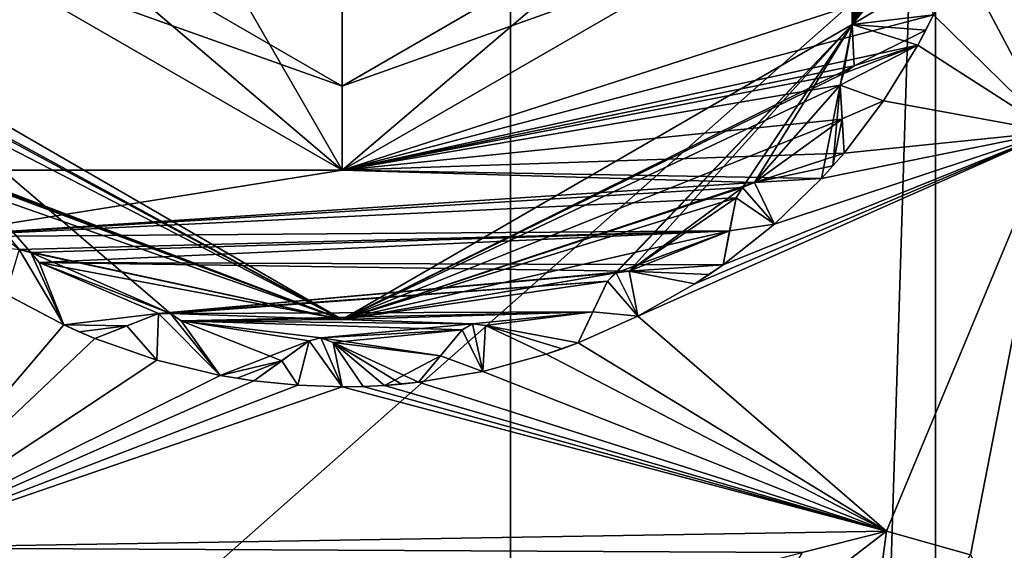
# Model space of a CAD drawing. Header units: metres. Extents: x -205 to 205, y -82 to 82.
# Tile 275 of 426: x 34.6 to 40.45, y 31.63 to 34.78. Entities that reach past the tile are written whole.
import ezdxf

# ---------------------------------------------------------------- set-up
doc = ezdxf.new("R2010")
doc.units = ezdxf.units.M
doc.layers.add('solid_PRT0003', color=7, linetype='CONTINUOUS')

msp = doc.modelspace()

# ---------------------------------------------------------------- linework, layer by layer
at = {"layer": 'solid_PRT0003'}
for points in [[(0, -75), (0, 75), (200, 75)], [(200, -75), (0, -75), (200, 75)], [(-37.489235, -41.072483, 108.410858), (-37.489235, 41.072483, 108.410858), (37.510765, 41.072483, 108.410858)], [(37.510765, -41.072483, 108.410858), (-37.489235, -41.072483, 108.410858), (37.510765, 41.072483, 108.410858)], [(40.036888, 40.026123, 108.410858), (37.510765, -41.072483, 108.410858), (37.510765, 41.072483, 108.410858)], [(40.036888, -40.026123, 108.410858), (37.510765, -41.072483, 108.410858), (40.036888, 40.026123, 108.410858)], [(40.036888, -40.026123, 108.410858), (40.036888, 40.026123, 108.410858), (41.083248, 37.5, 108.410858)], [(34.246193, 37.80743, 6), (36.510765, 33.885105, 6), (36.510765, 39.114895, 6)], [(36.510765, 33.885105, 6), (38.775337, 35.19257, 6), (36.510765, 39.114895, 6)], [(39.542034, 34.750336, 55), (39.541954, 38.249809, 55), (39.900887, 35.193439, 55)], [(39.542034, 38.249664, 26), (39.541954, 38.249809, 55), (39.542034, 34.750336, 55)], [(39.541954, 34.750191, 26), (39.542034, 38.249664, 26), (39.542034, 34.750336, 55)], [(39.824352, 38.000225, 26), (39.542034, 38.249664, 26), (39.541954, 34.750191, 26)], [(39.830261, 37.922539, 26), (39.824352, 38.000225, 26), (39.541954, 34.750191, 26)], [(39.876427, 37.868279, 26), (39.830261, 37.922539, 26), (39.541954, 34.750191, 26)], [(40.052029, 37.770939, 26), (39.876427, 37.868279, 26), (39.541954, 34.750191, 26)], [(34.246193, 37.80743, 6), (34.246193, 35.19257, 6), (36.510765, 33.885105, 6)], [(40.093338, 37.129036, 26), (40.052029, 37.770939, 26), (39.541954, 34.750191, 26)], [(-42.489235, -37.5, 108.5), (42.510765, 37.5, 108.5), (-42.489235, 37.5, 108.5)], [(-42.489235, -37.5, 108.5), (42.510765, -37.5, 108.5), (42.510765, 37.5, 108.5)], [(40.036888, -40.026123, 108.410858), (41.083248, 37.5, 108.410858), (41.083248, -37.5, 108.410858)], [(40.335011, 35.73505, 75), (40.733356, 34.1134, 75), (40.733356, 37.5, 75)], [(40.079746, 37.052322, 26), (40.093338, 37.129036, 26), (39.541954, 34.750191, 26)], [(40.110962, 36.988285, 26), (40.079746, 37.052322, 26), (39.541954, 34.750191, 26)], [(40.256844, 36.850334, 26), (40.110962, 36.988285, 26), (39.541954, 34.750191, 26)], [(40.104977, 36.1474, 26), (40.256844, 36.850334, 26), (39.541954, 34.750191, 26)], [(40.119289, 36.07761, 26), (40.104977, 36.1474, 26), (39.541954, 34.750191, 26)], [(40.22628, 35.907715, 26), (40.119289, 36.07761, 26), (39.541954, 34.750191, 26)], [(39.904369, 35.264633, 26), (40.22628, 35.907715, 26), (39.541954, 34.750191, 26)], [(40.335011, 35.73505, 75), (40.290115, 35.537453, 75), (40.733356, 34.1134, 75)], [(40.290115, 35.537453, 75), (40.175564, 35.166122, 75), (40.733356, 34.1134, 75)], [(34.679123, 35.442497, 74.500084), (34.246193, 35.19257, 75), (36.510765, 33.885105, 75)], [(34.679123, 35.442497, 6.499915), (36.510765, 34.384998, 6.499915), (34.246193, 35.19257, 6)], [(34.679123, 35.442497, 74.500084), (36.510765, 33.885105, 75), (36.510765, 34.384998, 74.500084)], [(36.510765, 34.384998, 74.500084), (36.510765, 34.384998, 6.499915), (34.679123, 35.442497, 6.499915)], [(34.679123, 35.442497, 74.500084), (36.510765, 34.384998, 74.500084), (34.679123, 35.442497, 6.499915)], [(36.510765, 34.384998, 74.500084), (38.775337, 35.19257, 75), (38.342407, 35.442497, 74.500084)], [(38.342407, 35.442497, 6.499915), (38.775337, 35.19257, 6), (36.510765, 33.885105, 6)], [(38.342407, 35.442497, 6.499915), (36.510765, 33.885105, 6), (36.510765, 34.384998, 6.499915)], [(38.342407, 35.442497, 74.500084), (38.342407, 35.442497, 6.499915), (36.510765, 34.384998, 6.499915)], [(36.510765, 34.384998, 74.500084), (38.342407, 35.442497, 74.500084), (36.510765, 34.384998, 6.499915)], [(39.900875, 35.193478, 26), (39.904369, 35.264633, 26), (39.541954, 34.750191, 26)], [(34.246193, 35.19257, 75), (33.98214, 33.885315, 75), (36.510765, 33.885105, 75)], [(36.510765, 34.384998, 6.499915), (36.510765, 33.885105, 6), (34.246193, 35.19257, 6)], [(38.775337, 35.19257, 75), (36.510765, 33.885105, 75), (39.962254, 35.002312, 75)], [(36.510765, 34.384998, 74.500084), (36.510765, 33.885105, 75), (38.775337, 35.19257, 75)], [(39.962254, 35.002312, 26), (39.900875, 35.193478, 26), (39.541954, 34.750191, 26)], [(39.542034, 34.750336, 55), (39.900887, 35.193439, 55), (39.962261, 35.002289, 55)], [(40.175564, 35.166122, 75), (40.024628, 34.808033, 75), (40.733356, 34.1134, 75)], [(36.510765, 33.885105, 75), (40.024628, 34.808033, 75), (39.962254, 35.002312, 75)], [(40.024628, 34.808033, 26), (39.962254, 35.002312, 26), (39.541954, 34.750191, 26)], [(39.542034, 34.750336, 55), (39.962261, 35.002289, 55), (40.024628, 34.808033, 55)], [(36.510765, 33.885105, 75), (39.932007, 34.627808, 75), (40.024628, 34.808033, 75)], [(39.979488, 34.717319, 26), (40.024628, 34.808033, 26), (39.541954, 34.750191, 26)], [(39.542034, 34.750336, 55), (40.024628, 34.808033, 55), (39.979488, 34.717319, 55)], [(40.024628, 34.808033, 75), (39.932007, 34.627808, 75), (40.733356, 34.1134, 75)], [(39.979488, 34.717319, 26), (39.979488, 34.717319, 55), (40.024628, 34.808033, 55)], [(39.979488, 34.717319, 26), (40.024628, 34.808033, 55), (40.024628, 34.808033, 26)], [(33.479576, 34.750191, 55), (36.510765, 33, 55), (33.343098, 34.720695, 55)], [(36.510765, 33, 55), (33.395733, 34.67263, 55), (33.343098, 34.720695, 55)], [(33.479492, 34.750336, 26), (36.510765, 33, 26), (33.479576, 34.750191, 55)], [(35.490925, 33.035522, 26), (36.510765, 33, 26), (33.479492, 34.750336, 26)], [(34.661385, 33.397991, 26), (35.490925, 33.035522, 26), (33.479492, 34.750336, 26)], [(34.59214, 33.414753, 26), (34.661385, 33.397991, 26), (33.479492, 34.750336, 26)], [(36.510765, 33, 26), (36.510765, 33, 55), (33.479576, 34.750191, 55)], [(36.510765, 33, 55), (39.542034, 34.750336, 55), (38.087658, 33.22686, 55)], [(39.541954, 34.750191, 26), (39.542034, 34.750336, 55), (36.510765, 33, 55)], [(36.510765, 33, 26), (39.541954, 34.750191, 26), (36.510765, 33, 55)], [(39.541954, 34.750191, 26), (36.510765, 33, 26), (39.552956, 34.506107, 26)], [(39.542034, 34.750336, 55), (38.138939, 33.276375, 55), (38.087658, 33.22686, 55)], [(39.542034, 34.750336, 55), (38.216091, 33.287151, 55), (38.138939, 33.276375, 55)], [(39.542034, 34.750336, 55), (38.889465, 33.782558, 55), (38.216091, 33.287151, 55)], [(39.542034, 34.750336, 55), (38.961517, 33.812187, 55), (38.889465, 33.782558, 55)], [(39.542034, 34.750336, 55), (39.469452, 34.391399, 55), (38.961517, 33.812187, 55)], [(39.542034, 34.750336, 55), (39.490532, 34.459492, 55), (39.469452, 34.391399, 55)], [(39.542034, 34.750336, 55), (39.552956, 34.506107, 55), (39.490532, 34.459492, 55)], [(39.552956, 34.506107, 26), (39.979488, 34.717319, 26), (39.541954, 34.750191, 26)], [(39.542034, 34.750336, 55), (39.932007, 34.627808, 55), (39.552956, 34.506107, 55)], [(39.542034, 34.750336, 55), (39.979488, 34.717319, 55), (39.932007, 34.627808, 55)], [(39.552956, 34.506107, 26), (39.932007, 34.627808, 26), (39.979488, 34.717319, 26)], [(39.932007, 34.627808, 26), (39.932007, 34.627808, 55), (39.979488, 34.717319, 55)], [(39.932007, 34.627808, 26), (39.979488, 34.717319, 55), (39.979488, 34.717319, 26)], [(36.510765, 33, 55), (33.411335, 34.596302, 55), (33.395733, 34.67263, 55)], [(36.510765, 33, 55), (33.360062, 34.201508, 55), (33.411335, 34.596302, 55)], [(36.510765, 33.885105, 75), (39.552956, 34.506107, 75), (39.932007, 34.627808, 75)], [(39.469452, 34.391399, 6), (39.728706, 34.296631, 6), (39.932007, 34.627808, 6)], [(39.490532, 34.459492, 6), (39.469452, 34.391399, 6), (39.932007, 34.627808, 6)], [(39.552956, 34.506107, 6), (39.490532, 34.459492, 6), (39.932007, 34.627808, 6)], [(39.552956, 34.506107, 55), (39.932007, 34.627808, 75), (39.552956, 34.506107, 75)], [(39.932007, 34.627808, 55), (39.932007, 34.627808, 75), (39.552956, 34.506107, 55)], [(39.552956, 34.506107, 6), (39.932007, 34.627808, 26), (39.552956, 34.506107, 26)], [(39.552956, 34.506107, 6), (39.932007, 34.627808, 6), (39.932007, 34.627808, 26)], [(39.932007, 34.627808, 75), (39.728706, 34.296631, 75), (40.733356, 34.1134, 75)], [(39.728706, 34.296631, 6), (39.728706, 34.296631, 75), (39.932007, 34.627808, 75)], [(39.728706, 34.296631, 6), (39.932007, 34.627808, 75), (39.932007, 34.627808, 55)], [(39.728706, 34.296631, 6), (39.932007, 34.627808, 55), (39.932007, 34.627808, 26)], [(39.728706, 34.296631, 6), (39.932007, 34.627808, 26), (39.932007, 34.627808, 6)], [(36.510765, 33.885105, 75), (39.490528, 34.459492, 75), (39.552956, 34.506107, 75)], [(39.490528, 34.459492, 26), (39.552956, 34.506107, 26), (36.510765, 33, 26)], [(36.510765, 33.885105, 75), (39.469452, 34.391438, 75), (39.490528, 34.459492, 75)], [(39.469452, 34.391438, 26), (39.490528, 34.459492, 26), (36.510765, 33, 26)], [(39.490532, 34.459492, 55), (39.490528, 34.459492, 75), (39.469452, 34.391438, 75)], [(39.490532, 34.459492, 55), (39.469452, 34.391438, 75), (39.469452, 34.391399, 55)], [(39.490532, 34.459492, 6), (39.490528, 34.459492, 26), (39.469452, 34.391438, 26)], [(39.490532, 34.459492, 6), (39.469452, 34.391438, 26), (39.469452, 34.391399, 6)], [(39.552956, 34.506107, 55), (39.552956, 34.506107, 75), (39.490528, 34.459492, 75)], [(39.552956, 34.506107, 55), (39.490528, 34.459492, 75), (39.490532, 34.459492, 55)], [(39.552956, 34.506107, 6), (39.552956, 34.506107, 26), (39.490528, 34.459492, 26)], [(39.552956, 34.506107, 6), (39.490528, 34.459492, 26), (39.490532, 34.459492, 6)], [(36.510765, 33.885105, 75), (39.481525, 34.188225, 75), (39.469452, 34.391438, 75)], [(39.481525, 34.188225, 26), (39.469452, 34.391438, 26), (36.510765, 33, 26)], [(39.469452, 34.391399, 55), (39.358925, 33.835796, 55), (38.961517, 33.812187, 55)], [(39.469452, 34.391399, 55), (39.427177, 33.910686, 55), (39.358925, 33.835796, 55)], [(39.469452, 34.391399, 55), (39.481361, 34.19099, 55), (39.427177, 33.910686, 55)], [(39.493458, 33.987328, 55), (39.469452, 34.391438, 75), (39.481525, 34.188225, 75)], [(39.481361, 34.19099, 55), (39.469452, 34.391438, 75), (39.493458, 33.987328, 55)], [(39.469452, 34.391399, 55), (39.469452, 34.391438, 75), (39.481361, 34.19099, 55)], [(39.493458, 33.987328, 6), (39.469452, 34.391438, 26), (39.481525, 34.188225, 26)], [(39.481361, 34.19099, 6), (39.469452, 34.391438, 26), (39.493458, 33.987328, 6)], [(39.469452, 34.391399, 6), (39.469452, 34.391438, 26), (39.481361, 34.19099, 6)], [(39.469452, 34.391399, 6), (39.481361, 34.19099, 6), (39.728706, 34.296631, 6)], [(39.481361, 34.19099, 6), (39.493458, 33.987328, 6), (39.728706, 34.296631, 6)], [(39.728706, 34.296631, 75), (39.493458, 33.987328, 75), (40.733356, 34.1134, 75)], [(39.493458, 33.987328, 55), (39.493458, 33.987328, 75), (39.728706, 34.296631, 75)], [(39.493458, 33.987328, 26), (39.493458, 33.987328, 55), (39.728706, 34.296631, 75)], [(39.493458, 33.987328, 6), (39.493458, 33.987328, 26), (39.728706, 34.296631, 75)], [(39.493458, 33.987328, 6), (39.728706, 34.296631, 75), (39.728706, 34.296631, 6)], [(36.510765, 33, 55), (33.885109, 33.988831, 55), (33.360062, 34.201508, 55)], [(36.510765, 33.885105, 75), (39.493458, 33.987328, 75), (39.481525, 34.188225, 75)], [(38.961517, 33.812187, 26), (39.481525, 34.188225, 26), (36.510765, 33, 26)], [(38.961517, 33.812187, 26), (39.493458, 33.987328, 26), (39.481525, 34.188225, 26)], [(39.481361, 34.19099, 55), (39.493458, 33.987328, 55), (39.427177, 33.910686, 55)], [(39.493458, 33.987328, 55), (39.481525, 34.188225, 75), (39.493458, 33.987328, 75)], [(39.493458, 33.987328, 6), (39.481525, 34.188225, 26), (39.493458, 33.987328, 26)], [(38.269188, 33.018917, 75), (39.746189, 31.742668, 75), (40.733356, 34.1134, 75)], [(38.606888, 33.211189, 75), (38.269188, 33.018917, 75), (40.733356, 34.1134, 75)], [(38.774876, 33.324501, 75), (38.606888, 33.211189, 75), (40.733356, 34.1134, 75)], [(39.079651, 33.565582, 75), (38.774876, 33.324501, 75), (40.733356, 34.1134, 75)], [(39.358925, 33.835796, 75), (39.079651, 33.565582, 75), (40.733356, 34.1134, 75)], [(39.493458, 33.987328, 75), (39.358925, 33.835796, 75), (40.733356, 34.1134, 75)], [(40.733356, 34.1134, 75), (39.746189, 31.742668, 75), (40.243927, 31.60265, 75)], [(40.733356, 34.1134, 75), (40.243927, 31.60265, 75), (40.733356, 30.742779, 75)], [(36.510765, 33, 55), (33.948048, 33.955364, 55), (33.885109, 33.988831, 55)], [(36.510765, 33, 55), (33.98214, 33.885315, 55), (33.948048, 33.955364, 55)], [(36.510765, 33.885105, 75), (39.358925, 33.835796, 75), (39.493458, 33.987328, 75)], [(38.961517, 33.812187, 26), (39.427177, 33.910686, 26), (39.493458, 33.987328, 26)], [(39.427177, 33.910686, 26), (39.427177, 33.910686, 55), (39.493458, 33.987328, 55)], [(39.427177, 33.910686, 26), (39.493458, 33.987328, 55), (39.493458, 33.987328, 26)], [(36.510765, 33.885105, 75), (33.98214, 33.885315, 75), (34.030659, 33.490173, 75)], [(36.510765, 33, 55), (34.592102, 33.414749, 55), (33.98214, 33.885315, 55)], [(36.510765, 33.885105, 75), (34.030659, 33.490173, 75), (38.961517, 33.812187, 75)], [(36.510765, 33.885105, 75), (38.961517, 33.812187, 75), (39.358925, 33.835796, 75)], [(38.961517, 33.812187, 26), (39.358925, 33.835796, 26), (39.427177, 33.910686, 26)], [(39.358925, 33.835796, 26), (39.358925, 33.835796, 55), (39.427177, 33.910686, 55)], [(39.358925, 33.835796, 26), (39.427177, 33.910686, 55), (39.427177, 33.910686, 26)], [(38.961517, 33.812187, 55), (39.358925, 33.835796, 75), (38.961517, 33.812187, 75)], [(39.358925, 33.835796, 55), (39.358925, 33.835796, 75), (38.961517, 33.812187, 55)], [(38.961517, 33.812187, 6), (39.358925, 33.835796, 26), (38.961517, 33.812187, 26)], [(38.961517, 33.812187, 6), (39.358925, 33.835796, 6), (39.358925, 33.835796, 26)], [(38.961517, 33.812187, 6), (39.079651, 33.565582, 6), (39.358925, 33.835796, 6)], [(39.079651, 33.565582, 6), (39.079651, 33.565582, 75), (39.358925, 33.835796, 75)], [(39.079651, 33.565582, 6), (39.358925, 33.835796, 75), (39.358925, 33.835796, 55)], [(39.079651, 33.565582, 6), (39.358925, 33.835796, 55), (39.358925, 33.835796, 26)], [(39.079651, 33.565582, 6), (39.358925, 33.835796, 26), (39.358925, 33.835796, 6)], [(38.889462, 33.782558, 75), (38.961517, 33.812187, 75), (34.030659, 33.490173, 75)], [(38.852119, 33.721886, 75), (38.889462, 33.782558, 75), (34.030659, 33.490173, 75)], [(38.889462, 33.782558, 26), (38.961517, 33.812187, 26), (36.510765, 33, 26)], [(38.852119, 33.721886, 26), (38.889462, 33.782558, 26), (36.510765, 33, 26)], [(38.889465, 33.782558, 55), (38.852112, 33.721848, 55), (38.216091, 33.287151, 55)], [(38.889465, 33.782558, 55), (38.852119, 33.721886, 75), (38.852112, 33.721848, 55)], [(38.889465, 33.782558, 6), (38.852119, 33.721886, 26), (38.852112, 33.721848, 6)], [(38.889465, 33.782558, 6), (38.852112, 33.721848, 6), (39.079651, 33.565582, 6)], [(38.889465, 33.782558, 55), (38.889462, 33.782558, 75), (38.852119, 33.721886, 75)], [(38.889465, 33.782558, 6), (38.889462, 33.782558, 26), (38.852119, 33.721886, 26)], [(38.961517, 33.812187, 55), (38.961517, 33.812187, 75), (38.889462, 33.782558, 75)], [(38.961517, 33.812187, 55), (38.889462, 33.782558, 75), (38.889465, 33.782558, 55)], [(38.961517, 33.812187, 6), (38.961517, 33.812187, 26), (38.889462, 33.782558, 26)], [(38.961517, 33.812187, 6), (38.889462, 33.782558, 26), (38.889465, 33.782558, 6)], [(38.961517, 33.812187, 6), (38.889465, 33.782558, 6), (39.079651, 33.565582, 6)], [(38.813808, 33.524799, 75), (38.852119, 33.721886, 75), (34.030659, 33.490173, 75)], [(38.813808, 33.524799, 26), (38.852119, 33.721886, 26), (36.510765, 33, 26)], [(38.852112, 33.721848, 55), (38.813805, 33.524776, 55), (38.216091, 33.287151, 55)], [(38.774876, 33.324501, 55), (38.852119, 33.721886, 75), (38.813808, 33.524799, 75)], [(38.813805, 33.524776, 55), (38.852119, 33.721886, 75), (38.774876, 33.324501, 55)], [(38.774876, 33.324501, 6), (38.852119, 33.721886, 26), (38.813808, 33.524799, 26)], [(38.813805, 33.524776, 6), (38.852119, 33.721886, 26), (38.774876, 33.324501, 6)], [(38.852112, 33.721848, 55), (38.852119, 33.721886, 75), (38.813805, 33.524776, 55)], [(38.852112, 33.721848, 6), (38.852119, 33.721886, 26), (38.813805, 33.524776, 6)], [(38.852112, 33.721848, 6), (38.813805, 33.524776, 6), (39.079651, 33.565582, 6)], [(38.813808, 33.524799, 75), (34.030659, 33.490173, 75), (34.59214, 33.414753, 75)], [(38.813808, 33.524799, 75), (34.59214, 33.414753, 75), (34.661385, 33.397991, 75)], [(38.813808, 33.524799, 75), (34.661385, 33.397991, 75), (34.711826, 33.338615, 75)], [(38.813808, 33.524799, 75), (34.711826, 33.338615, 75), (38.774876, 33.324501, 75)], [(38.138931, 33.276375, 26), (38.813808, 33.524799, 26), (36.510765, 33, 26)], [(38.138931, 33.276375, 26), (38.216091, 33.287151, 26), (38.813808, 33.524799, 26)], [(38.216091, 33.287151, 26), (38.774876, 33.324501, 26), (38.813808, 33.524799, 26)], [(38.813805, 33.524776, 55), (38.774876, 33.324501, 55), (38.216091, 33.287151, 55)], [(38.774876, 33.324501, 55), (38.774876, 33.324501, 75), (39.079651, 33.565582, 75)], [(38.774876, 33.324501, 26), (38.774876, 33.324501, 55), (39.079651, 33.565582, 75)], [(38.774876, 33.324501, 6), (38.774876, 33.324501, 26), (39.079651, 33.565582, 75)], [(38.774876, 33.324501, 6), (39.079651, 33.565582, 75), (39.079651, 33.565582, 6)], [(38.813805, 33.524776, 6), (38.774876, 33.324501, 6), (39.079651, 33.565582, 6)], [(38.774876, 33.324501, 55), (38.813808, 33.524799, 75), (38.774876, 33.324501, 75)], [(38.774876, 33.324501, 6), (38.813808, 33.524799, 26), (38.774876, 33.324501, 26)], [(34.592102, 33.414749, 6), (34.513798, 33.150059, 6), (34.857086, 32.967953, 6)], [(34.661385, 33.397987, 55), (34.59214, 33.414753, 75), (34.592102, 33.414749, 55)], [(34.661385, 33.397987, 6), (34.59214, 33.414753, 26), (34.592102, 33.414749, 6)], [(34.661385, 33.397987, 6), (34.592102, 33.414749, 6), (34.857086, 32.967953, 6)], [(36.510765, 33, 55), (34.661385, 33.397987, 55), (34.592102, 33.414749, 55)], [(34.661385, 33.397987, 55), (34.661385, 33.397991, 75), (34.59214, 33.414753, 75)], [(34.661385, 33.397987, 6), (34.661385, 33.397991, 26), (34.59214, 33.414753, 26)], [(34.711826, 33.338615, 55), (34.711826, 33.338615, 75), (34.661385, 33.397991, 75)], [(34.711826, 33.338615, 55), (34.661385, 33.397991, 75), (34.661385, 33.397987, 55)], [(34.661385, 33.397991, 26), (34.711826, 33.338615, 26), (35.490925, 33.035522, 26)], [(34.711826, 33.338615, 6), (34.711826, 33.338615, 26), (34.661385, 33.397991, 26)], [(34.661385, 33.397987, 6), (34.711826, 33.338615, 6), (34.661385, 33.397991, 26)], [(34.661385, 33.397987, 6), (34.857086, 32.967953, 6), (34.711826, 33.338615, 6)], [(36.510765, 33, 55), (34.711826, 33.338615, 55), (34.661385, 33.397987, 55)], [(35.419689, 33.034542, 75), (34.711826, 33.338615, 75), (34.857086, 32.967953, 75)], [(34.711826, 33.338615, 55), (34.857086, 32.967953, 75), (34.711826, 33.338615, 75)], [(34.711826, 33.338615, 55), (34.857086, 32.967953, 55), (34.857086, 32.967953, 75)], [(38.216091, 33.287151, 75), (34.711826, 33.338615, 75), (35.419689, 33.034542, 75)], [(38.774876, 33.324501, 75), (34.711826, 33.338615, 75), (38.216091, 33.287151, 75)], [(34.711826, 33.338615, 6), (34.857086, 32.967953, 6), (34.857086, 32.967953, 26)], [(34.711826, 33.338615, 26), (34.857086, 32.967953, 26), (35.419689, 33.034542, 26)], [(34.711826, 33.338615, 6), (34.857086, 32.967953, 26), (34.711826, 33.338615, 26)], [(35.419651, 33.034527, 55), (34.857086, 32.967953, 55), (34.711826, 33.338615, 55)], [(35.490925, 33.035519, 55), (35.419651, 33.034527, 55), (34.711826, 33.338615, 55)], [(36.510765, 33, 55), (35.490925, 33.035519, 55), (34.711826, 33.338615, 55)], [(34.711826, 33.338615, 26), (35.419689, 33.034542, 26), (35.490925, 33.035522, 26)], [(38.774876, 33.324501, 75), (38.216091, 33.287151, 75), (38.606888, 33.211189, 75)], [(38.774876, 33.324501, 55), (38.691616, 33.266754, 55), (38.216091, 33.287151, 55)], [(38.216091, 33.287151, 26), (38.691616, 33.266754, 26), (38.774876, 33.324501, 26)], [(38.691616, 33.266754, 26), (38.691616, 33.266754, 55), (38.774876, 33.324501, 55)], [(38.691616, 33.266754, 26), (38.774876, 33.324501, 55), (38.774876, 33.324501, 26)], [(38.138931, 33.276375, 75), (38.216091, 33.287151, 75), (35.419689, 33.034542, 75)], [(38.087673, 33.226894, 75), (38.138931, 33.276375, 75), (35.419689, 33.034542, 75)], [(38.087673, 33.226894, 26), (38.138931, 33.276375, 26), (36.510765, 33, 26)], [(38.138939, 33.276375, 55), (38.087673, 33.226894, 75), (38.087658, 33.22686, 55)], [(38.138939, 33.276375, 6), (38.087673, 33.226894, 26), (38.087658, 33.22686, 6)], [(38.138939, 33.276375, 6), (38.087658, 33.22686, 6), (38.269188, 33.018917, 6)], [(38.138939, 33.276375, 55), (38.138931, 33.276375, 75), (38.087673, 33.226894, 75)], [(38.138939, 33.276375, 6), (38.138931, 33.276375, 26), (38.087673, 33.226894, 26)], [(38.216091, 33.287151, 55), (38.216091, 33.287151, 75), (38.138931, 33.276375, 75)], [(38.216091, 33.287151, 55), (38.138931, 33.276375, 75), (38.138939, 33.276375, 55)], [(38.216091, 33.287151, 6), (38.216091, 33.287151, 26), (38.138931, 33.276375, 26)], [(38.216091, 33.287151, 6), (38.138931, 33.276375, 26), (38.138939, 33.276375, 6)], [(38.216091, 33.287151, 6), (38.138939, 33.276375, 6), (38.269188, 33.018917, 6)], [(38.216091, 33.287151, 55), (38.606888, 33.211189, 75), (38.216091, 33.287151, 75)], [(38.606888, 33.211189, 55), (38.606888, 33.211189, 75), (38.216091, 33.287151, 55)], [(38.691616, 33.266754, 55), (38.606888, 33.211189, 55), (38.216091, 33.287151, 55)], [(38.216091, 33.287151, 26), (38.606888, 33.211189, 26), (38.691616, 33.266754, 26)], [(38.216091, 33.287151, 6), (38.606888, 33.211189, 26), (38.216091, 33.287151, 26)], [(38.216091, 33.287151, 6), (38.606888, 33.211189, 6), (38.606888, 33.211189, 26)], [(38.216091, 33.287151, 6), (38.269188, 33.018917, 6), (38.606888, 33.211189, 6)], [(38.606888, 33.211189, 26), (38.606888, 33.211189, 55), (38.691616, 33.266754, 55)], [(38.606888, 33.211189, 26), (38.691616, 33.266754, 55), (38.691616, 33.266754, 26)], [(38.087673, 33.226894, 75), (35.419689, 33.034542, 75), (35.490925, 33.035522, 75)], [(38.001553, 33.045525, 75), (38.087673, 33.226894, 75), (35.490925, 33.035522, 75)], [(38.001553, 33.045525, 26), (38.087673, 33.226894, 26), (36.510765, 33, 26)], [(36.510765, 33, 55), (38.087658, 33.22686, 55), (38.001541, 33.045506, 55)], [(37.914032, 32.861202, 55), (38.087673, 33.226894, 75), (38.001553, 33.045525, 75)], [(38.001541, 33.045506, 55), (38.087673, 33.226894, 75), (37.914032, 32.861202, 55)], [(37.914032, 32.861202, 6), (38.087673, 33.226894, 26), (38.001553, 33.045525, 26)], [(38.001541, 33.045506, 6), (38.087673, 33.226894, 26), (37.914032, 32.861202, 6)], [(38.087658, 33.22686, 55), (38.087673, 33.226894, 75), (38.001541, 33.045506, 55)], [(38.087658, 33.22686, 6), (38.087673, 33.226894, 26), (38.001541, 33.045506, 6)], [(38.087658, 33.22686, 6), (38.001541, 33.045506, 6), (38.269188, 33.018917, 6)], [(38.269188, 33.018917, 6), (38.269188, 33.018917, 75), (38.606888, 33.211189, 75)], [(38.269188, 33.018917, 6), (38.606888, 33.211189, 75), (38.606888, 33.211189, 55)], [(38.269188, 33.018917, 6), (38.606888, 33.211189, 55), (38.606888, 33.211189, 26)], [(38.269188, 33.018917, 6), (38.606888, 33.211189, 26), (38.606888, 33.211189, 6)], [(34.857086, 32.967953, 75), (34.513798, 33.150059, 75), (33.728195, 31.642717, 75)], [(34.513798, 33.150059, 6), (34.513798, 33.150059, 75), (34.857086, 32.967953, 75)], [(34.857086, 32.967953, 55), (34.513798, 33.150059, 6), (34.857086, 32.967953, 75)], [(34.857086, 32.967953, 26), (34.857086, 32.967953, 6), (34.513798, 33.150059, 6)], [(34.857086, 32.967953, 55), (34.857086, 32.967953, 26), (34.513798, 33.150059, 6)], [(35.232754, 32.961281, 75), (35.419689, 33.034542, 75), (34.857086, 32.967953, 75)], [(35.232754, 32.961281, 26), (35.419689, 33.034542, 26), (34.857086, 32.967953, 26)], [(35.419651, 33.034527, 55), (35.232731, 32.961273, 55), (34.857086, 32.967953, 55)], [(35.042774, 32.886829, 55), (35.419689, 33.034542, 75), (35.232754, 32.961281, 75)], [(35.232731, 32.961273, 55), (35.419689, 33.034542, 75), (35.042774, 32.886829, 55)], [(35.232754, 32.961281, 26), (35.042774, 32.886829, 6), (35.419689, 33.034542, 26)], [(35.232731, 32.961273, 6), (35.419689, 33.034542, 26), (35.042774, 32.886829, 6)], [(35.419651, 33.034527, 55), (35.419689, 33.034542, 75), (35.232731, 32.961273, 55)], [(35.419651, 33.034527, 6), (35.419689, 33.034542, 26), (35.232731, 32.961273, 6)], [(35.419651, 33.034527, 6), (35.232731, 32.961273, 6), (35.409634, 32.758678, 6)], [(35.419651, 33.034527, 6), (35.409634, 32.758678, 6), (35.787426, 32.667667, 6)], [(35.490925, 33.035519, 55), (35.419689, 33.034542, 75), (35.419651, 33.034527, 55)], [(35.490925, 33.035519, 6), (35.419651, 33.034527, 6), (35.787426, 32.667667, 6)], [(35.490925, 33.035519, 6), (35.419689, 33.034542, 26), (35.419651, 33.034527, 6)], [(35.490925, 33.035519, 55), (35.490925, 33.035522, 75), (35.419689, 33.034542, 75)], [(35.490925, 33.035519, 6), (35.490925, 33.035522, 26), (35.419689, 33.034542, 26)], [(38.001553, 33.045525, 75), (35.490925, 33.035522, 75), (35.554546, 32.990559, 75)], [(35.554546, 32.990559, 55), (35.554546, 32.990559, 75), (35.490925, 33.035522, 75)], [(35.554546, 32.990559, 55), (35.490925, 33.035522, 75), (35.490925, 33.035519, 55)], [(35.490925, 33.035522, 26), (35.554546, 32.990559, 26), (36.510765, 33, 26)], [(35.554546, 32.990559, 6), (35.554546, 32.990559, 26), (35.490925, 33.035522, 26)], [(35.490925, 33.035519, 6), (35.554546, 32.990559, 6), (35.490925, 33.035522, 26)], [(35.490925, 33.035519, 6), (35.787426, 32.667667, 6), (35.554546, 32.990559, 6)], [(36.510765, 33, 55), (35.554546, 32.990559, 55), (35.490925, 33.035519, 55)], [(38.001553, 33.045525, 75), (35.554546, 32.990559, 75), (37.286095, 32.972744, 75)], [(36.510765, 33, 55), (37.286098, 32.97274, 55), (35.554546, 32.990559, 55)], [(35.554546, 32.990559, 26), (37.286095, 32.972744, 26), (36.510765, 33, 26)], [(37.286095, 32.972744, 26), (38.001553, 33.045525, 26), (36.510765, 33, 26)], [(36.510765, 33, 55), (38.001541, 33.045506, 55), (37.286098, 32.97274, 55)], [(38.001553, 33.045525, 75), (37.286095, 32.972744, 75), (37.36351, 32.963993, 75)], [(37.286095, 32.972744, 26), (37.36351, 32.963993, 26), (38.001553, 33.045525, 26)], [(38.001541, 33.045506, 55), (37.36351, 32.963993, 55), (37.286098, 32.97274, 55)], [(38.001553, 33.045525, 75), (37.36351, 32.963993, 75), (37.914032, 32.861202, 75)], [(37.36351, 32.963993, 26), (37.914032, 32.861202, 26), (38.001553, 33.045525, 26)], [(38.001541, 33.045506, 55), (37.914032, 32.861202, 55), (37.36351, 32.963993, 55)], [(37.914032, 32.861202, 55), (38.001553, 33.045525, 75), (37.914032, 32.861202, 75)], [(37.914032, 32.861202, 6), (38.001553, 33.045525, 26), (37.914032, 32.861202, 26)], [(38.001541, 33.045506, 6), (37.914032, 32.861202, 6), (38.269188, 33.018917, 6)], [(38.269188, 33.018917, 75), (37.914032, 32.861202, 75), (39.746189, 31.742668, 75)], [(37.914032, 32.861202, 55), (37.914032, 32.861202, 75), (38.269188, 33.018917, 75)], [(37.914032, 32.861202, 26), (37.914032, 32.861202, 55), (38.269188, 33.018917, 75)], [(37.914032, 32.861202, 6), (37.914032, 32.861202, 26), (38.269188, 33.018917, 75)], [(37.914032, 32.861202, 6), (38.269188, 33.018917, 75), (38.269188, 33.018917, 6)], [(35.042774, 32.886829, 75), (34.857086, 32.967953, 75), (33.728195, 31.642717, 75)], [(35.232754, 32.961281, 75), (34.857086, 32.967953, 75), (35.042774, 32.886829, 75)], [(34.949402, 32.926186, 55), (34.949402, 32.926186, 26), (34.857086, 32.967953, 26)], [(35.232754, 32.961281, 26), (34.857086, 32.967953, 26), (34.949402, 32.926186, 26)], [(34.857086, 32.967953, 55), (34.949402, 32.926186, 55), (34.857086, 32.967953, 26)], [(35.232731, 32.961273, 55), (34.949402, 32.926186, 55), (34.857086, 32.967953, 55)], [(35.232754, 32.961281, 26), (34.949402, 32.926186, 26), (35.042774, 32.886829, 26)], [(35.232731, 32.961273, 55), (35.042774, 32.886829, 55), (34.949402, 32.926186, 55)], [(35.042774, 32.886829, 55), (35.232754, 32.961281, 75), (35.042774, 32.886829, 75)], [(35.232754, 32.961281, 26), (35.042774, 32.886829, 26), (35.042774, 32.886829, 6)], [(35.232731, 32.961273, 6), (35.042774, 32.886829, 6), (35.409634, 32.758678, 6)], [(36.315792, 32.872074, 75), (35.554546, 32.990559, 75), (35.787426, 32.667667, 75)], [(35.554546, 32.990559, 55), (35.787426, 32.667667, 75), (35.554546, 32.990559, 75)], [(35.554546, 32.990559, 55), (35.787426, 32.667667, 55), (35.787426, 32.667667, 75)], [(36.315792, 32.872074, 75), (36.384544, 32.890743, 75), (35.554546, 32.990559, 75)], [(37.286095, 32.972744, 75), (35.554546, 32.990559, 75), (36.384544, 32.890743, 75)], [(35.554546, 32.990559, 6), (35.787426, 32.667667, 6), (35.787426, 32.667667, 26)], [(35.554546, 32.990559, 26), (35.787426, 32.667667, 26), (36.315792, 32.872074, 26)], [(35.554546, 32.990559, 6), (35.787426, 32.667667, 26), (35.554546, 32.990559, 26)], [(36.152927, 32.754616, 55), (35.787426, 32.667667, 55), (35.554546, 32.990559, 55)], [(36.315758, 32.872051, 55), (36.152927, 32.754616, 55), (35.554546, 32.990559, 55)], [(36.384548, 32.890739, 55), (36.315758, 32.872051, 55), (35.554546, 32.990559, 55)], [(37.224121, 32.937534, 55), (36.384548, 32.890739, 55), (35.554546, 32.990559, 55)], [(37.286098, 32.97274, 55), (37.224121, 32.937534, 55), (35.554546, 32.990559, 55)], [(35.554546, 32.990559, 26), (36.384544, 32.890743, 26), (37.286095, 32.972744, 26)], [(35.554546, 32.990559, 26), (36.315792, 32.872074, 26), (36.384544, 32.890743, 26)], [(37.224144, 32.937565, 75), (37.286095, 32.972744, 75), (36.384544, 32.890743, 75)], [(36.384544, 32.890743, 26), (37.224144, 32.937565, 26), (37.286095, 32.972744, 26)], [(37.224144, 32.937565, 75), (36.384544, 32.890743, 75), (36.457352, 32.863014, 75)], [(36.384544, 32.890743, 26), (36.457352, 32.863014, 26), (37.224144, 32.937565, 26)], [(37.224121, 32.937534, 55), (37.095608, 32.783291, 55), (36.384548, 32.890739, 55)], [(37.095623, 32.78331, 75), (37.224144, 32.937565, 75), (36.457352, 32.863014, 75)], [(36.457352, 32.863014, 26), (37.095623, 32.78331, 26), (37.224144, 32.937565, 26)], [(36.965012, 32.626545, 55), (37.224144, 32.937565, 75), (37.095623, 32.78331, 75)], [(37.095608, 32.783291, 55), (37.224144, 32.937565, 75), (36.965012, 32.626545, 55)], [(36.965012, 32.626545, 6), (37.224144, 32.937565, 26), (37.095623, 32.78331, 26)], [(37.095608, 32.783291, 6), (37.224144, 32.937565, 26), (36.965012, 32.626545, 6)], [(37.224121, 32.937534, 55), (37.224144, 32.937565, 75), (37.095608, 32.783291, 55)], [(37.224121, 32.937534, 6), (37.224144, 32.937565, 26), (37.095608, 32.783291, 6)], [(37.224121, 32.937534, 6), (37.095608, 32.783291, 6), (37.348232, 32.690979, 6)], [(37.286098, 32.97274, 55), (37.224144, 32.937565, 75), (37.224121, 32.937534, 55)], [(37.286098, 32.97274, 6), (37.224144, 32.937565, 26), (37.224121, 32.937534, 6)], [(37.286098, 32.97274, 6), (37.224121, 32.937534, 6), (37.348232, 32.690979, 6)], [(37.286098, 32.97274, 55), (37.286095, 32.972744, 75), (37.224144, 32.937565, 75)], [(37.286098, 32.97274, 6), (37.286095, 32.972744, 26), (37.224144, 32.937565, 26)], [(37.36351, 32.963993, 55), (37.36351, 32.963993, 75), (37.286095, 32.972744, 75)], [(37.36351, 32.963993, 55), (37.286095, 32.972744, 75), (37.286098, 32.97274, 55)], [(37.36351, 32.963993, 6), (37.36351, 32.963993, 26), (37.286095, 32.972744, 26)], [(37.36351, 32.963993, 6), (37.286095, 32.972744, 26), (37.286098, 32.97274, 6)], [(37.36351, 32.963993, 6), (37.286098, 32.97274, 6), (37.348232, 32.690979, 6)], [(37.36351, 32.963993, 6), (37.348232, 32.690979, 6), (37.723137, 32.793228, 6)], [(37.914032, 32.861202, 75), (37.36351, 32.963993, 75), (37.723137, 32.793228, 75)], [(37.36351, 32.963993, 55), (37.723137, 32.793228, 75), (37.36351, 32.963993, 75)], [(37.723137, 32.793228, 55), (37.723137, 32.793228, 75), (37.36351, 32.963993, 55)], [(37.819027, 32.825977, 55), (37.723137, 32.793228, 55), (37.36351, 32.963993, 55)], [(37.914032, 32.861202, 55), (37.819027, 32.825977, 55), (37.36351, 32.963993, 55)], [(37.36351, 32.963993, 26), (37.723137, 32.793228, 26), (37.914032, 32.861202, 26)], [(37.36351, 32.963993, 6), (37.723137, 32.793228, 26), (37.36351, 32.963993, 26)], [(37.36351, 32.963993, 6), (37.723137, 32.793228, 6), (37.723137, 32.793228, 26)], [(35.409634, 32.758678, 75), (35.042774, 32.886829, 75), (33.728195, 31.642717, 75)], [(35.042774, 32.886829, 55), (35.042774, 32.886829, 26), (34.949402, 32.926186, 26)], [(34.949402, 32.926186, 55), (35.042774, 32.886829, 55), (34.949402, 32.926186, 26)], [(35.042774, 32.886829, 55), (35.042774, 32.886829, 75), (35.409634, 32.758678, 75)], [(35.042774, 32.886829, 6), (35.042774, 32.886829, 26), (35.409634, 32.758678, 75)], [(35.042774, 32.886829, 55), (35.409634, 32.758678, 75), (35.042774, 32.886829, 26)], [(35.409634, 32.758678, 6), (35.042774, 32.886829, 6), (35.409634, 32.758678, 75)], [(36.384548, 32.890739, 55), (36.315792, 32.872074, 75), (36.315758, 32.872051, 55)], [(36.384548, 32.890739, 6), (36.315758, 32.872051, 6), (36.510765, 32.599998, 6)], [(36.384548, 32.890739, 6), (36.315792, 32.872074, 26), (36.315758, 32.872051, 6)], [(36.384548, 32.890739, 55), (36.384544, 32.890743, 75), (36.315792, 32.872074, 75)], [(36.384548, 32.890739, 6), (36.384544, 32.890743, 26), (36.315792, 32.872074, 26)], [(36.457352, 32.863014, 55), (36.457352, 32.863014, 75), (36.384544, 32.890743, 75)], [(36.457352, 32.863014, 55), (36.384544, 32.890743, 75), (36.384548, 32.890739, 55)], [(36.457352, 32.863014, 6), (36.457352, 32.863014, 26), (36.384544, 32.890743, 26)], [(36.457352, 32.863014, 6), (36.384544, 32.890743, 26), (36.384548, 32.890739, 6)], [(36.457352, 32.863014, 6), (36.384548, 32.890739, 6), (36.510765, 32.599998, 6)], [(37.095608, 32.783291, 55), (36.457352, 32.863014, 55), (36.384548, 32.890739, 55)], [(36.152946, 32.754627, 75), (36.315792, 32.872074, 75), (35.787426, 32.667667, 75)], [(36.152946, 32.754627, 26), (36.315792, 32.872074, 26), (35.787426, 32.667667, 26)], [(35.98745, 32.635269, 55), (36.315792, 32.872074, 75), (36.152946, 32.754627, 75)], [(36.152927, 32.754616, 55), (36.315792, 32.872074, 75), (35.98745, 32.635269, 55)], [(36.152946, 32.754627, 26), (35.98745, 32.635269, 6), (36.315792, 32.872074, 26)], [(36.152927, 32.754616, 6), (36.315792, 32.872074, 26), (35.98745, 32.635269, 6)], [(36.315758, 32.872051, 55), (36.315792, 32.872074, 75), (36.152927, 32.754616, 55)], [(36.315758, 32.872051, 6), (36.315792, 32.872074, 26), (36.152927, 32.754616, 6)], [(36.315758, 32.872051, 6), (36.152927, 32.754616, 6), (36.248516, 32.608829, 6)], [(36.315758, 32.872051, 6), (36.248516, 32.608829, 6), (36.510765, 32.599998, 6)], [(37.095623, 32.78331, 75), (36.457352, 32.863014, 75), (36.763214, 32.608181, 75)], [(36.457352, 32.863014, 55), (36.763214, 32.608181, 75), (36.457352, 32.863014, 75)], [(36.763214, 32.608181, 55), (36.763214, 32.608181, 75), (36.457352, 32.863014, 55)], [(36.457352, 32.863014, 6), (36.510765, 32.599998, 6), (36.637054, 32.602047, 6)], [(36.864231, 32.616051, 55), (36.763214, 32.608181, 55), (36.457352, 32.863014, 55)], [(36.965012, 32.626545, 55), (36.864231, 32.616051, 55), (36.457352, 32.863014, 55)], [(37.095608, 32.783291, 55), (36.965012, 32.626545, 55), (36.457352, 32.863014, 55)], [(36.457352, 32.863014, 26), (36.763214, 32.608181, 26), (37.095623, 32.78331, 26)], [(36.457352, 32.863014, 6), (36.763214, 32.608181, 26), (36.457352, 32.863014, 26)], [(36.457352, 32.863014, 6), (36.763214, 32.608181, 6), (36.763214, 32.608181, 26)], [(36.457352, 32.863014, 6), (36.637054, 32.602047, 6), (36.763214, 32.608181, 6)], [(37.914032, 32.861202, 75), (37.723137, 32.793228, 75), (39.746189, 31.742668, 75)], [(37.723137, 32.793228, 26), (37.819027, 32.825977, 26), (37.914032, 32.861202, 26)], [(37.723137, 32.793228, 26), (37.723137, 32.793228, 55), (37.819027, 32.825977, 55)], [(37.723137, 32.793228, 26), (37.819027, 32.825977, 55), (37.819027, 32.825977, 26)], [(37.819027, 32.825977, 26), (37.819027, 32.825977, 55), (37.914032, 32.861202, 55)], [(37.819027, 32.825977, 26), (37.914032, 32.861202, 55), (37.914032, 32.861202, 26)], [(37.095623, 32.78331, 75), (36.763214, 32.608181, 75), (36.965012, 32.626545, 75)], [(36.763214, 32.608181, 26), (36.965012, 32.626545, 26), (37.095623, 32.78331, 26)], [(36.965012, 32.626545, 55), (37.095623, 32.78331, 75), (36.965012, 32.626545, 75)], [(36.965012, 32.626545, 6), (37.095623, 32.78331, 26), (36.965012, 32.626545, 26)], [(37.095608, 32.783291, 6), (36.965012, 32.626545, 6), (37.348232, 32.690979, 6)], [(37.723137, 32.793228, 75), (37.348232, 32.690979, 75), (39.746189, 31.742668, 75)], [(37.348232, 32.690979, 6), (37.348232, 32.690979, 75), (37.723137, 32.793228, 75)], [(37.348232, 32.690979, 6), (37.723137, 32.793228, 75), (37.723137, 32.793228, 55)], [(37.348232, 32.690979, 6), (37.723137, 32.793228, 55), (37.723137, 32.793228, 26)], [(37.348232, 32.690979, 6), (37.723137, 32.793228, 26), (37.723137, 32.793228, 6)], [(35.787426, 32.667667, 75), (35.409634, 32.758678, 75), (33.728195, 31.642717, 75)], [(35.409634, 32.758678, 6), (35.409634, 32.758678, 75), (35.787426, 32.667667, 75)], [(35.787426, 32.667667, 55), (35.409634, 32.758678, 6), (35.787426, 32.667667, 75)], [(35.787426, 32.667667, 26), (35.787426, 32.667667, 6), (35.409634, 32.758678, 6)], [(35.787426, 32.667667, 55), (35.787426, 32.667667, 26), (35.409634, 32.758678, 6)], [(35.98745, 32.635269, 75), (36.152946, 32.754627, 75), (35.787426, 32.667667, 75)], [(36.152946, 32.754627, 26), (35.787426, 32.667667, 26), (35.88723, 32.650169, 26)], [(36.152927, 32.754616, 55), (35.98745, 32.635269, 55), (35.787426, 32.667667, 55)], [(36.152946, 32.754627, 26), (35.88723, 32.650169, 26), (35.98745, 32.635269, 26)], [(35.98745, 32.635269, 55), (36.152946, 32.754627, 75), (35.98745, 32.635269, 75)], [(36.152946, 32.754627, 26), (35.98745, 32.635269, 26), (35.98745, 32.635269, 6)], [(36.152927, 32.754616, 6), (35.98745, 32.635269, 6), (36.248516, 32.608829, 6)], [(35.98745, 32.635269, 75), (35.787426, 32.667667, 75), (33.728195, 31.642717, 75)], [(35.88723, 32.650169, 55), (35.88723, 32.650169, 26), (35.787426, 32.667667, 26)], [(35.787426, 32.667667, 55), (35.88723, 32.650169, 55), (35.787426, 32.667667, 26)], [(35.787426, 32.667667, 55), (35.98745, 32.635269, 55), (35.88723, 32.650169, 55)], [(35.98745, 32.635269, 55), (35.98745, 32.635269, 26), (35.88723, 32.650169, 26)], [(35.88723, 32.650169, 55), (35.98745, 32.635269, 55), (35.88723, 32.650169, 26)], [(37.348232, 32.690979, 75), (36.965012, 32.626545, 75), (39.746189, 31.742668, 75)], [(36.965012, 32.626545, 55), (36.965012, 32.626545, 75), (37.348232, 32.690979, 75)], [(36.965012, 32.626545, 26), (36.965012, 32.626545, 55), (37.348232, 32.690979, 75)], [(36.965012, 32.626545, 6), (36.965012, 32.626545, 26), (37.348232, 32.690979, 75)], [(36.965012, 32.626545, 6), (37.348232, 32.690979, 75), (37.348232, 32.690979, 6)], [(36.248516, 32.608829, 75), (35.98745, 32.635269, 75), (33.728195, 31.642717, 75)], [(36.248516, 32.608829, 75), (33.728195, 31.642717, 75), (36.510765, 32.599998, 75)], [(36.510765, 32.599998, 75), (33.728195, 31.642717, 75), (39.746189, 31.742668, 75)], [(35.98745, 32.635269, 55), (35.98745, 32.635269, 75), (36.248516, 32.608829, 75)], [(35.98745, 32.635269, 6), (35.98745, 32.635269, 26), (36.248516, 32.608829, 75)], [(35.98745, 32.635269, 55), (36.248516, 32.608829, 75), (35.98745, 32.635269, 26)], [(36.248516, 32.608829, 6), (35.98745, 32.635269, 6), (36.248516, 32.608829, 75)], [(36.248516, 32.608829, 6), (36.248516, 32.608829, 75), (36.510765, 32.599998, 75)], [(36.510765, 32.599998, 6), (36.248516, 32.608829, 6), (36.510765, 32.599998, 75)], [(36.637054, 32.602047, 75), (36.510765, 32.599998, 75), (39.746189, 31.742668, 75)], [(36.510765, 32.599998, 6), (36.510765, 32.599998, 75), (36.637054, 32.602047, 75)], [(36.637054, 32.602047, 6), (36.510765, 32.599998, 6), (36.637054, 32.602047, 75)], [(36.763214, 32.608181, 75), (36.637054, 32.602047, 75), (39.746189, 31.742668, 75)], [(36.637054, 32.602047, 6), (36.637054, 32.602047, 75), (36.763214, 32.608181, 75)], [(36.637054, 32.602047, 6), (36.763214, 32.608181, 75), (36.763214, 32.608181, 55)], [(36.637054, 32.602047, 6), (36.763214, 32.608181, 55), (36.763214, 32.608181, 26)], [(36.637054, 32.602047, 6), (36.763214, 32.608181, 26), (36.763214, 32.608181, 6)], [(36.965012, 32.626545, 75), (36.763214, 32.608181, 75), (39.746189, 31.742668, 75)], [(36.763214, 32.608181, 26), (36.864231, 32.616051, 26), (36.965012, 32.626545, 26)], [(36.763214, 32.608181, 26), (36.763214, 32.608181, 55), (36.864231, 32.616051, 55)], [(36.763214, 32.608181, 26), (36.864231, 32.616051, 55), (36.864231, 32.616051, 26)], [(36.864231, 32.616051, 26), (36.864231, 32.616051, 55), (36.965012, 32.626545, 55)], [(36.864231, 32.616051, 26), (36.965012, 32.626545, 55), (36.965012, 32.626545, 26)], [(31.923553, 31.912788, 6.289814), (35.130527, 30.161234, 6.289814), (32.139332, 32.115555, 6.991273)], [(35.130527, 30.161234, 6.289814), (34.145687, 30.778181, 6.991273), (32.139332, 32.115555, 6.991273)], [(31.433302, 31.407425, 6), (35.130527, 30.161234, 6.289814), (31.923553, 31.912788, 6.289814)], [(33.728195, 31.642717, 75), (39.244888, 31.615294, 75), (39.746189, 31.742668, 75)], [(38.968208, 31.144899, 41.2887), (39.746189, 31.742668, 75), (39.244888, 31.615294, 75)], [(39.591385, 30.582434, 6.983176), (39.746189, 31.742668, 75), (38.968208, 31.144899, 41.2887)], [(39.591385, 30.582434, 6.983176), (40.243927, 31.60265, 75), (39.746189, 31.742668, 75)], [(33.728195, 31.642717, 75), (36.510765, 30.902153, 75), (39.244888, 31.615294, 75)], [(36.510765, 30.308651, 6.991273), (36.510765, 30.902153, 75), (33.728195, 31.642717, 75)], [(34.145687, 30.778181, 6.991273), (36.510765, 30.308651, 6.991273), (33.728195, 31.642717, 75)]]:
    msp.add_3dface(points, dxfattribs=at)

doc.saveas('drawing.dxf')
